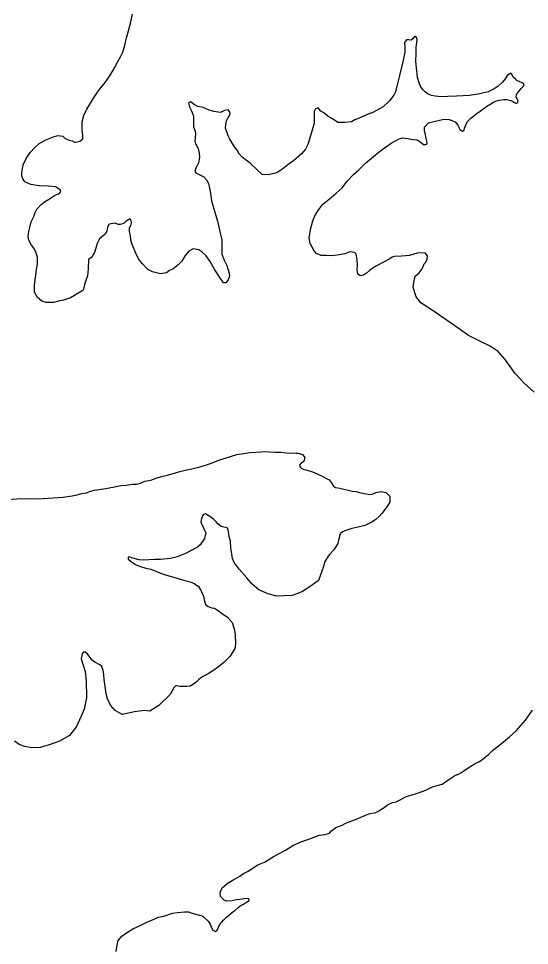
# Model space of a CAD drawing. Extents: x 31699 to 244310, y -8841 to 11474.
# Drawn here: x 146349.6 to 146583.7, y 2326.6 to 2751 of the extents above; entities that cross this region are included whole.
import ezdxf

# ---------------------------------------------------------------- set-up
doc = ezdxf.new("R2010")
doc.units = 0
doc.layers.add('R_Draft', color=7, linetype='Continuous')

msp = doc.modelspace()

# ---------------------------------------------------------------- linework, layer by layer
at = {"layer": 'R_Draft'}
for points in [[(146369.88, 2697.13), (146370.97, 2696.16), (146372.32, 2695.46), (146374.14, 2694.98), (146375.22, 2694.48), (146375.95, 2694.37), (146377.21, 2694.67), (146377.67, 2694.88), (146379.04, 2695.86), (146379.13, 2697.4), (146378.78, 2699.99), (146378.81, 2703.66), (146379.52, 2706.62), (146380.97, 2709.47), (146382.68, 2712.32), (146384.01, 2714.57), (146385.86, 2717.36), (146387.14, 2719.13), (146388.81, 2721.18), (146390.41, 2723.23), (146391.88, 2725.48), (146393.59, 2728.47), (146394.91, 2731.11), (146396.31, 2733.42), (146397.37, 2735.66), (146398.41, 2738.83), (146399.11, 2742.18), (146400.08, 2745.42), (146401.16, 2749.46), (146401.85, 2753.01)], [(146536.38, 2693.43), (146536.9, 2693.84), (146536.89, 2694.18), (146536.44, 2696.1), (146536.05, 2697.82), (146535.6, 2699.68), (146535.55, 2701.35), (146537.42, 2703.2), (146539.93, 2703.88), (146543.84, 2704.73), (146545.03, 2704.96), (146546.97, 2704.75), (146548.11, 2704.32), (146549.73, 2703.7), (146550.84, 2702.13), (146551.27, 2701.28), (146551.77, 2700.16), (146552.38, 2699.71), (146553.06, 2699.46), (146553.71, 2699.95), (146554.01, 2700.89), (146554.32, 2701.83), (146555.19, 2703.73), (146556.81, 2705.38), (146558.11, 2706.35), (146559.28, 2707.39), (146561.11, 2708.58), (146562.41, 2709.62), (146564.24, 2710.87), (146565.94, 2711.92), (146567.18, 2712.69), (146568.56, 2713.27), (146570.02, 2713.71), (146572.01, 2713.97), (146573.34, 2714.01), (146575.22, 2713.47), (146576.1, 2713.09), (146576.78, 2712.51), (146577.45, 2712.26), (146577.79, 2712.27), (146578.38, 2712.56), (146578.56, 2713.3), (146578.14, 2713.89), (146577.57, 2715), (146577.74, 2716.21), (146578.63, 2717.44), (146579.92, 2718.95), (146581.02, 2720.11), (146581.26, 2720.79), (146580.78, 2721.37), (146579.63, 2721.87), (146577.94, 2722.69), (146577.4, 2723.08), (146576.16, 2724.24), (146575.66, 2725.5), (146575.11, 2726.01), (146573.48, 2724.9), (146572.59, 2723.34), (146571.37, 2721.9), (146569.36, 2720.1), (146567.47, 2718.78), (146564.78, 2717.5), (146560.94, 2716.58), (146556.17, 2715.71), (146550.32, 2715.4), (146546.26, 2715.28), (146543.26, 2715.19), (146540.45, 2715.51), (146538.85, 2715.73), (146537.23, 2716.35), (146536, 2717.32), (146534.97, 2718.35), (146533.94, 2719.66), (146533.29, 2721.17), (146532.41, 2723.95), (146532.12, 2727.01), (146531.59, 2731.27), (146531.81, 2735.08), (146531.73, 2737.69), (146531.9, 2738.96), (146532.13, 2740.17), (146532.24, 2740.97), (146532.22, 2741.64), (146531.99, 2742.37), (146531.38, 2742.82), (146531.05, 2742.74), (146530.21, 2741.78), (146529.5, 2741.16), (146528.5, 2741.2), (146527.37, 2741.23), (146526.47, 2740.07), (146526.67, 2737.8), (146526.67, 2735.6), (146525.73, 2731.23), (146524.12, 2724.91), (146523.12, 2720.61), (146522.35, 2717.38), (146521.52, 2715.95), (146519.6, 2713.36), (146516.69, 2710.54), (146511.9, 2708.06)], [(146511.9, 2708.06), (146510.12, 2707.34), (146505.65, 2705.47), (146503.68, 2704.61), (146502.1, 2703.76), (146498.98, 2703.4), (146495.92, 2703.45), (146493.47, 2705.04), (146491.3, 2706.38), (146489.46, 2707.8), (146488.1, 2708.63), (146486.86, 2710.06), (146485.61, 2709.62), (146485.11, 2708.47), (146485.07, 2705.33), (146485.01, 2702.99), (146482.23, 2693.36), (146481.1, 2691.13), (146479.23, 2689), (146475.66, 2685.89), (146472.98, 2684.01), (146470.7, 2682.27), (146468.42, 2680.74), (146467.3, 2680.17), (146464.06, 2679.47), (146461.32, 2679.59), (146458.79, 2681.92), (146455.98, 2684.58), (146454, 2686.05), (146452.16, 2687.47), (146450.78, 2689.03), (146449.74, 2690.67), (146448.55, 2692.3), (146446.39, 2695.71), (146445.68, 2697.29), (146445.02, 2699.08), (146444.51, 2700.8), (146444.59, 2702.47), (146444.94, 2704.21), (146445.63, 2705.64), (146446.07, 2706.32), (146446.45, 2707), (146446.56, 2707.8), (146446.34, 2708.46), (146445.72, 2709.24), (146444, 2708.86), (146442.16, 2708), (146439.08, 2708.38), (146437, 2709.12), (146434.23, 2710.31), (146431.75, 2710.7), (146430.2, 2711.52), (146428.83, 2712.55), (146428.36, 2712.87), (146427.44, 2712.44), (146428.03, 2710.52), (146428.88, 2708.75), (146429.75, 2706.44), (146429.82, 2704.17), (146429.79, 2702.7), (146429.83, 2701.5), (146430.55, 2699.52), (146430.72, 2698.32), (146430.51, 2696.38), (146430.36, 2694.84), (146430.66, 2693.58), (146431.15, 2692.86), (146431.93, 2691.48), (146432.32, 2689.42), (146432.52, 2687.36), (146432.12, 2685.01), (146431.3, 2683.45), (146430.86, 2682.57), (146430.37, 2681.15), (146430.86, 2680.36), (146434.51, 2678.47), (146435.75, 2677.17), (146436.73, 2675.46), (146437.5, 2671.95), (146438.1, 2667.56), (146439.52, 2662.39), (146440.78, 2658.16), (146442.07, 2652.79), (146442.83, 2649.67), (146442.77, 2647.27), (146442.77, 2645.06), (146442.76, 2643.06), (146443.77, 2640.35), (146445.04, 2637.99), (146445.56, 2636.33), (146446.08, 2634.48), (146446.26, 2633.02), (146445.64, 2631.4), (146444.68, 2629.97), (146443.48, 2630), (146441.88, 2632.49), (146439.51, 2636.02), (146437.4, 2639.7), (146435.45, 2642.45), (146433.66, 2644.26), (146432.17, 2645.15)], [(146432.17, 2645.15), (146429.63, 2645.61), (146427.73, 2644.55), (146425.99, 2642.57), (146424.4, 2639.98), (146422.59, 2638.06), (146420.31, 2636.32), (146418.87, 2635.61), (146417.5, 2634.64), (146414.65, 2634.15), (146410.96, 2635.05), (146408.93, 2636.06), (146406.32, 2638.78), (146404.65, 2641), (146403.44, 2643.64), (146401.73, 2647.53), (146401.07, 2649.58), (146400.87, 2651.64), (146400.48, 2653.5), (146400.5, 2655.17), (146401.07, 2656.32), (146401.37, 2657.4), (146401.21, 2658.33), (146400.71, 2659.31), (146398.88, 2658.26), (146398.04, 2657.36), (146397.25, 2657.07), (146396.19, 2656.64), (146395.26, 2656.68), (146394.11, 2657.25), (146391.12, 2656.89), (146390.36, 2655.54), (146390.09, 2653.66), (146389.33, 2652.23), (146387.64, 2650.98), (146386.79, 2650.16), (146385.66, 2647.99), (146385.12, 2645.9), (146384.45, 2643.94), (146383.94, 2643.06), (146383.25, 2641.71), (146381.68, 2640.73), (146381.54, 2636.32), (146381.17, 2633.23), (146380.5, 2631.01), (146379.83, 2629.19), (146379.36, 2627.04), (146379.04, 2626.49), (146376.55, 2625.02), (146375.24, 2624.18), (146373.48, 2623.19), (146370.24, 2622.1), (146368, 2621.56), (146365.68, 2621.03), (146362.28, 2620.99), (146360.27, 2621.53), (146358.29, 2623.21), (146356.95, 2625.71), (146356.98, 2628.98), (146357.91, 2635.95), (146358.35, 2638.9), (146358.27, 2641.64), (146357.6, 2644.22), (146356.68, 2645.86), (146355.64, 2647.3), (146354.38, 2649.47), (146354.13, 2651.06), (146354.39, 2653.54), (146354.98, 2655.89), (146355.45, 2657.98), (146356.65, 2660.42), (146357.26, 2662.17), (146358.02, 2663.66), (146360.02, 2665.86), (146361.58, 2667.1), (146363.8, 2668.44), (146366.15, 2670.04), (146367.47, 2670.55), (146368, 2670.77), (146368.58, 2671.18), (146369.03, 2671.8), (146368.67, 2672.59), (146366.57, 2673.93), (146363.29, 2674.3), (146359.16, 2674.44), (146355.28, 2675.06), (146352.58, 2676.19), (146351.54, 2677.69), (146351.23, 2678.95), (146351.19, 2680.42), (146351.4, 2682.29), (146351.75, 2683.97), (146353.13, 2686.88), (146355.04, 2689.68), (146357.17, 2692.01), (146359.12, 2693.87), (146361.8, 2695.35), (146364.17, 2696.22), (146365.55, 2696.86), (146367.87, 2697.4), (146369.88, 2697.13)], [(146585.92, 2579.92), (146581.2, 2584.12), (146577.21, 2588.55), (146572.56, 2594.82), (146569.38, 2598.53), (146565.64, 2601.02), (146561.19, 2603.09), (146555.84, 2605.81), (146548.49, 2611.06), (146542.71, 2615.1), (146539.52, 2617.14), (146533.95, 2620.85), (146531.8, 2623.52), (146530.47, 2627.89), (146530.67, 2630.17), (146531.39, 2632.99), (146533.2, 2634.65), (146534.55, 2636.36), (146535.48, 2638.72), (146536.26, 2639.41), (146536.88, 2640.77), (146536.97, 2642.3), (146535.93, 2643.74), (146532.2, 2643.56), (146528.71, 2642.53), (146525.05, 2642.22), (146521.86, 2641.99), (146520.8, 2641.69), (146519.69, 2640.99), (146516.81, 2639.44), (146513.59, 2637.81), (146511.63, 2636.55), (146510.46, 2635.58), (146509.03, 2634.47), (146507.72, 2633.56), (146506.07, 2633.18), (146505.11, 2633.95), (146504.72, 2636.01), (146504.99, 2638.02), (146504.84, 2640.75), (146504.24, 2643.07), (146503.48, 2643.92), (146501.34, 2644.26), (146499.11, 2643.32), (146496.59, 2642.85), (146493.67, 2642.29), (146490.67, 2642.54), (146488.27, 2642.54), (146486.18, 2643.48), (146485.01, 2644.64), (146483.25, 2648), (146482.71, 2650.45), (146483.32, 2654.41), (146484.4, 2658.38), (146485.33, 2660.67), (146486.92, 2663.19), (146488.84, 2665.85), (146491.97, 2668.35), (146495.09, 2670.98), (146497.94, 2673.53), (146500.25, 2676.54), (146503.02, 2679.56), (146505.56, 2681.77), (146508.66, 2684.86), (146512.3, 2687.91), (146514.84, 2689.99), (146517.31, 2691.79), (146520.38, 2693.96), (146522.28, 2695.08), (146523.98, 2695.93), (146525.71, 2696.32), (146528.18, 2696.05), (146529.32, 2695.82), (146531.92, 2695.5), (146532.87, 2695.12), (146534.43, 2693.97), (146535.46, 2693.2), (146535.92, 2693.28), (146536.38, 2693.43)], [(146344.79, 2530.75), (146350.7, 2531.19), (146358.7, 2531.09), (146370.13, 2531.83), (146374.18, 2532.48), (146376.56, 2532.95), (146378.61, 2533.48), (146380.8, 2533.81), (146382.11, 2534.39), (146384.42, 2535.12), (146389.6, 2535.81), (146394.3, 2536.75), (146396.49, 2537.15), (146399.01, 2537.42), (146401.8, 2537.77), (146403.66, 2537.76), (146405.51, 2538.28), (146407.48, 2539.14), (146410.27, 2539.69), (146412.71, 2540.5), (146415.08, 2541.3), (146417.79, 2541.91), (146421.03, 2542.88), (146423.47, 2543.62), (146426.05, 2544.23), (146429.1, 2544.79), (146432.73, 2545.76), (146435.7, 2546.65), (146438.87, 2547.68), (146441.44, 2548.82), (146449.69, 2551.33), (146452.8, 2551.83), (146455.65, 2552.25), (146458.31, 2552.46), (146460.57, 2552.66), (146462.24, 2552.71), (146464.5, 2552.57), (146467.24, 2552.39), (146469.91, 2552.4), (146472.18, 2552.2), (146476.78, 2552.07)], [(146476.78, 2552.07), (146477.65, 2551.96), (146478.38, 2551.85), (146479.73, 2551.35), (146480.77, 2550.05), (146480.71, 2549.78), (146480.48, 2548.64), (146479.96, 2548.02), (146479.04, 2547.46), (146478.41, 2546.57), (146478.56, 2545.84), (146478.84, 2545.39), (146479.18, 2545.19), (146480.33, 2544.56), (146481.33, 2544.39), (146484.29, 2543.41), (146486.45, 2542.47), (146489.02, 2541.28), (146490.78, 2540.4), (146491.93, 2539.76), (146492.9, 2538.59), (146493.95, 2536.82), (146494.83, 2536.31), (146496.84, 2535.9), (146502.48, 2534.53), (146504.28, 2534.39), (146505.76, 2533.96), (146507.9, 2533.56), (146509.04, 2533.32), (146510.58, 2533.1), (146511.64, 2533.27), (146513.28, 2533.98), (146515.73, 2534.52), (146517.88, 2534.05), (146519.73, 2532.37), (146519.68, 2529.57), (146518.02, 2526.98), (146516.04, 2524.38), (146514.81, 2522.95), (146513.39, 2521.64), (146511.16, 2520.23), (146508.34, 2518.88), (146505.76, 2518.27), (146502.25, 2517.44), (146499.08, 2516.47), (146497.84, 2515.9), (146497, 2515.01), (146496.22, 2512.12), (146495.86, 2510.64), (146494.08, 2507.78), (146492.15, 2505.65), (146491.44, 2504.83), (146489.86, 2502.05), (146489.38, 2500.03), (146487.11, 2493.62), (146485.41, 2492.44), (146483.19, 2490.9), (146480.91, 2489.37), (146479.66, 2488.73), (146477.63, 2487.73), (146474.99, 2486.79), (146471.13, 2486.74), (146467.8, 2486.51), (146463.98, 2487.53), (146459.66, 2489.47), (146456.51, 2492.12), (146454.3, 2494.92), (146450.65, 2498.89), (146448.49, 2501.96), (146447.71, 2503.74), (146447.31, 2505.73), (146446.9, 2508.59), (146446.74, 2511.66), (146446.14, 2513.78), (146445.87, 2516.17), (146445.36, 2517.63), (146444.75, 2517.94), (146443.68, 2518.04), (146442.41, 2518.41), (146440.91, 2519.63), (146440.21, 2520.48), (146438.98, 2521.71), (146437.95, 2522.61), (146436.8, 2523.31), (146436.46, 2523.44), (146435.78, 2523.89), (146435.24, 2524.2), (146434.38, 2523.98), (146434.06, 2523.43), (146433.44, 2522.01), (146433.08, 2520.6), (146433.51, 2519.68), (146434.07, 2518.63), (146434.51, 2517.31), (146435.37, 2515.46), (146434.84, 2512.98), (146432.8, 2509.98), (146431.7, 2508.88), (146426.12, 2506.04), (146422.37, 2504.53), (146419.2, 2503.7)], [(146419.2, 2503.7), (146414.74, 2503.37), (146411.88, 2503.35), (146409.29, 2503.14), (146406.83, 2503.07), (146404.96, 2503.15), (146401.94, 2503.93), (146400.32, 2504.48), (146399.86, 2504.4), (146399.89, 2503.53), (146400.43, 2503.01), (146401.32, 2502.17), (146403.16, 2501.09), (146403.76, 2500.78), (146405.58, 2500.16), (146408, 2499.3), (146410.22, 2498.9), (146415.07, 2496.97), (146417.49, 2496.11), (146421.19, 2495.08), (146425.82, 2493.75), (146428.24, 2493.09), (146429.86, 2492.53), (146431.9, 2491.12), (146433.36, 2488.96), (146434.3, 2486.46), (146434.62, 2484.8), (146435.28, 2482.75), (146436.57, 2481.78), (146438.19, 2481.23), (146439.39, 2481), (146440.81, 2480.17), (146443.6, 2478.18), (146445.17, 2477.03), (146447.51, 2474.49), (146448.4, 2471.52), (146448.87, 2468.99), (146449.07, 2464.53), (146448.73, 2462.51), (146446.64, 2458.98), (146443.73, 2456.09), (146441.32, 2454.22), (146438.71, 2452.34), (146436.55, 2451), (146434.32, 2449.94), (146432.95, 2449.03), (146432.11, 2448.27), (146431.01, 2447.17), (146429.77, 2446.26), (146428.26, 2445.35), (146426.67, 2445.17), (146424.74, 2445.18), (146423.54, 2445.21), (146422, 2445.43), (146421.66, 2445.49), (146420.82, 2444.6), (146419.05, 2441.54), (146413.94, 2436.38), (146409.82, 2433.93), (146407.28, 2434.18), (146402.77, 2433.52), (146397.08, 2432.28), (146393.96, 2434.12), (146391.82, 2436.6), (146390.47, 2439.56), (146389.8, 2441.75), (146389.3, 2445.14), (146388.8, 2448.39), (146388.68, 2450.46), (146388.35, 2452.52), (146387.83, 2454.31), (146386.87, 2455.08), (146384.64, 2456.28), (146383.34, 2457.25), (146382.44, 2458.49), (146380.92, 2460.45), (146380.11, 2460.89), (146379.44, 2460.8), (146378.8, 2460.12), (146378.4, 2457.77), (146380.24, 2452.01), (146380.7, 2447.75), (146380.72, 2440.08), (146379.75, 2434.77), (146378.32, 2431.53), (146376.19, 2426.79), (146372.98, 2422.76), (146368.46, 2420.09), (146363.72, 2418.48), (146359.56, 2417.15), (146355.7, 2417.04), (146352.48, 2417.68), (146349.92, 2418.67), (146347.81, 2420.08)], [(146438.58, 2333.56), (146439.8, 2332.93), (146440.58, 2333.55), (146441.71, 2336.06), (146442.61, 2337.09), (146443.64, 2338.38), (146444.74, 2339.42), (146446.88, 2341.22), (146447.79, 2341.98), (146448.71, 2342.61), (146450.13, 2343.85), (146451.18, 2344.68), (146452.75, 2345.53), (146454.05, 2346.44), (146455.3, 2347.14), (146455.3, 2347.27), (146455.08, 2347.94), (146454.07, 2348.11), (146450.95, 2347.68), (146448.77, 2347.28), (146447.44, 2346.98), (146445.05, 2346.91), (146443.77, 2347.34), (146442.12, 2349.02), (146442, 2350.89), (146442.94, 2352.99), (146445.14, 2354.99), (146448.22, 2356.81), (146451.03, 2358.36), (146452.66, 2359.55), (146454.57, 2360.41), (146459.21, 2363.55), (146462.37, 2364.64), (146466.75, 2367.51), (146472, 2370.27), (146475.53, 2372.51), (146479.15, 2374.02), (146483.89, 2375.69), (146487.38, 2377.13), (146490.1, 2377.34), (146492.02, 2378), (146493.05, 2379.03), (146495, 2380.56), (146497.57, 2381.5), (146499.54, 2382.63), (146501.06, 2383.14), (146504.81, 2384.52), (146506.45, 2385.3), (146510.14, 2386.88), (146513.25, 2387.44), (146514.76, 2388.29), (146517.11, 2389.82), (146518.61, 2390.94), (146520.91, 2392.01), (146522.63, 2392.39), (146525.06, 2393.6), (146527.22, 2394.73), (146528.94, 2395.31), (146531.98, 2396.14), (146534.61, 2397.02), (146536.52, 2397.87), (146539.28, 2399.16), (146543.64, 2400.42), (146544.55, 2401.11), (146546.71, 2402.51), (146549.06, 2404.05), (146550.5, 2404.9), (146550.9, 2404.84), (146552.54, 2405.76), (146554.76, 2407.29), (146556.85, 2408.69), (146558.88, 2409.82), (146560.85, 2410.81), (146562.41, 2411.99), (146564.88, 2414), (146566.76, 2415.79), (146569.36, 2417.87), (146571.84, 2419.88), (146574.57, 2422.1), (146577.62, 2424.79), (146579.67, 2427.32), (146581.93, 2429.79), (146585.13, 2434.29)], [(146394.44, 2323.85), (146394.76, 2326.73), (146395.23, 2328.81), (146396.97, 2330.8), (146399.12, 2332.33), (146402.06, 2334.22), (146405.41, 2335.79), (146408.04, 2337.13), (146411.26, 2338.43), (146413.83, 2339.57), (146416.21, 2339.98), (146420.17, 2341.36), (146422.42, 2341.7), (146425.68, 2341.99), (146427.48, 2341.91), (146429.7, 2341.24), (146432.58, 2340.46), (146433.79, 2340.1), (146434.54, 2339.52), (146436.46, 2337.71), (146437.5, 2336.27), (146438.08, 2334.68), (146438.58, 2333.56)]]:
    msp.add_lwpolyline(points, dxfattribs=at)

doc.saveas('drawing.dxf')
